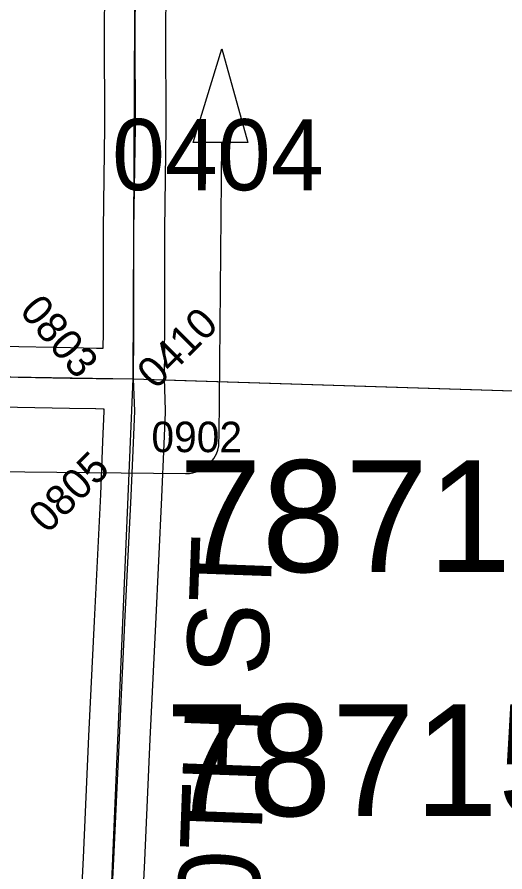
# Model space of a CAD drawing. Extents: x -132.8 to -73.3, y -60 to -26.
# Drawn here: x -125.514 to -125.034, y -33.758 to -32.916 of the extents above; entities that cross this region are included whole.
import ezdxf

# ---------------------------------------------------------------- set-up
doc = ezdxf.new("R2010")
doc.units = 0
for name, color, linetype in [('tdCoDirctArrow', 7, 'Continuous'), ('tdCoSecRdNmbr', 7, 'Continuous'), ('tdCoSecRdTxt', 7, 'Continuous'), ('tdCoSecRteBand', 7, 'Continuous'), ('tdCoSecRteCL', 7, 'Continuous'), ('tdCoSectLine', 7, 'Continuous'), ('tdCoSectLinePart', 7, 'Continuous'), ('tdCoStrucPriMaintName', 7, 'Continuous'), ('tdCoSurfBitum', 7, 'Continuous'), ('tdCoSurfGravel', 7, 'Continuous')]:
    doc.layers.add(name, color=color, linetype=linetype)

msp = doc.modelspace()

# ---------------------------------------------------------------- linework, layer by layer
at = {"layer": 'tdCoDirctArrow'}
msp.add_lwpolyline([(-125.34047, -33.03997), (-125.31227, -32.9478), (-125.28658, -33.03998)], close=True, dxfattribs=at)
msp.add_lwpolyline([(-125.66457, -33.36248), (-125.34806, -33.36579), (-125.34426, -33.36562), (-125.34088, -33.36506), (-125.33768, -33.36412), (-125.33365, -33.36252), (-125.32989, -33.36055), (-125.32595, -33.35764), (-125.32285, -33.35435), (-125.32012, -33.35078), (-125.31768, -33.34627), (-125.31627, -33.34279), (-125.31524, -33.33847), (-125.31523, -33.33467), (-125.315, -33.32906), (-125.31232, -33.04035)], dxfattribs=at)
at = {"layer": 'tdCoSecRteBand'}
for points in [[(-125.42891, -33.24223), (-125.42884, -33.22678), (-125.42884, -33.12574), (-125.42884, -33.12552), (-125.42884, -33.1253), (-125.42736, -33.02421), (-125.42761, -32.93075), (-125.42761, -32.93059), (-125.4276, -32.93042), (-125.42662, -32.8139)], [(-125.36662, -32.81428), (-125.3676, -32.93076), (-125.36736, -33.02431), (-125.36736, -33.02457), (-125.36736, -33.02482), (-125.36884, -33.12596), (-125.36884, -33.22685), (-125.36884, -33.22692), (-125.36884, -33.227), (-125.36891, -33.24266), (-125.36885, -33.24266), (-125.36906, -33.27208), (-125.36806, -33.30343), (-125.36803, -33.30452), (-125.36807, -33.30562), (-125.36936, -33.33658), (-125.37153, -33.38897), (-125.37153, -33.38909), (-125.37154, -33.38921), (-125.3777, -33.51397), (-125.38312, -33.6271), (-125.38855, -33.74667), (-125.38855, -33.74674), (-125.38855, -33.7468), (-125.39471, -33.87026)], [(-125.52912, -33.24046), (-125.46115, -33.24172), (-125.43568, -33.24219), (-125.42891, -33.24223)], [(-125.45464, -33.86736), (-125.44848, -33.74388), (-125.44306, -33.62435), (-125.44306, -33.62431), (-125.44306, -33.62427), (-125.43763, -33.51108), (-125.43763, -33.51105), (-125.43763, -33.51103), (-125.43147, -33.38637), (-125.4293, -33.33409), (-125.42807, -33.30423), (-125.42813, -33.3023), (-125.4292, -33.3023), (-125.4292, -33.30223), (-125.43627, -33.30218), (-125.43644, -33.30218), (-125.43661, -33.30218), (-125.46226, -33.30171), (-125.53032, -33.30045)]]:
    msp.add_lwpolyline(points, dxfattribs=at)
at = {"layer": 'tdCoSecRteCL'}
for points in [[(-125.39906, -33.27244), (-125.39884, -33.22685), (-125.39884, -33.12574), (-125.39736, -33.02439), (-125.39761, -32.93068), (-125.39662, -32.81403), (-125.39662, -32.78518), (-125.39687, -32.76983)], [(-126.40269, -33.25615), (-126.3776, -33.25615), (-126.33346, -33.25763), (-126.27279, -33.25887), (-126.17736, -33.26109), (-126.09524, -33.26281), (-126.00399, -33.26355), (-125.96207, -33.26355), (-125.95856, -33.26363), (-125.93848, -33.26407), (-125.92853, -33.26429), (-125.81509, -33.26602), (-125.73051, -33.26774), (-125.59931, -33.26873), (-125.52977, -33.27046), (-125.4617, -33.27171), (-125.43606, -33.27218), (-125.39906, -33.27244)], [(-125.31395, -34.59808), (-125.36303, -34.48217), (-125.4121, -34.36528), (-125.42123, -34.3416), (-125.42764, -34.32484), (-125.43381, -34.30387), (-125.438, -34.28735), (-125.43997, -34.27329), (-125.44024, -34.26225), (-125.44046, -34.25283), (-125.43972, -34.22299), (-125.43479, -34.09376), (-125.42961, -33.98181), (-125.42468, -33.86886), (-125.41852, -33.74531), (-125.41309, -33.62571), (-125.40766, -33.51251), (-125.4015, -33.38773), (-125.39933, -33.33534), (-125.39805, -33.30438), (-125.39906, -33.27244)]]:
    msp.add_lwpolyline(points, dxfattribs=at)
at = {"layer": 'tdCoSectLine'}
for points in [[(-125.39944, -33.27245), (-125.39725, -32.76983), (-125.34546, -32.27102)], [(-126.40307, -33.25615), (-125.39944, -33.27245)], [(-125.44225, -34.27856), (-125.39944, -33.27245)], [(-125.39944, -33.27245), (-124.40097, -33.30385)]]:
    msp.add_lwpolyline(points, dxfattribs=at)
at = {"layer": 'tdCoSectLinePart'}
msp.add_lwpolyline([(-125.36941, -33.27339), (-124.77585, -33.29206)], dxfattribs=at)
at = {"layer": 'tdCoSurfBitum'}
msp.add_lwpolyline([(-125.52977, -33.27046), (-125.4617, -33.27171), (-125.43606, -33.27218), (-125.39906, -33.27244), (-125.39884, -33.22685), (-125.39884, -33.12574), (-125.39736, -33.02439), (-125.39761, -32.93068), (-125.39662, -32.81403)], dxfattribs=at)
at = {"layer": 'tdCoSurfGravel'}
for points in [[(-125.39933, -33.33534), (-125.39805, -33.30438), (-125.39906, -33.27244)], [(-125.44024, -34.26225), (-125.44046, -34.25283), (-125.43972, -34.22299), (-125.43479, -34.09376), (-125.42961, -33.98181), (-125.42468, -33.86886), (-125.41852, -33.74531), (-125.41309, -33.62571), (-125.40766, -33.51251), (-125.4015, -33.38773), (-125.39933, -33.33534)]]:
    msp.add_lwpolyline(points, dxfattribs=at)

# ---------------------------------------------------------------- texts
at = {"layer": 'tdCoSecRdNmbr'}
for s, height, rotation, p in [('0404', 0.07, 359.90689, (-125.42038, -33.08668)), ('0803', 0.03, 310.49127, (-125.51237, -33.20614)), ('0410', 0.03, 44.90595, (-125.3774, -33.28395)), ('0902', 0.03, 359.90595, (-125.38161, -33.34459)), ('0805', 0.03, 44.90593, (-125.48411, -33.42579))]:
    msp.add_text(s, height=height, rotation=rotation, dxfattribs=at).set_placement(p)
at = {"layer": 'tdCoSecRdTxt'}
msp.add_text('140TH ST', height=0.08, rotation=87.88761, dxfattribs=at).set_placement((-125.28028, -33.91631))
at = {"layer": 'tdCoStrucPriMaintName'}
for s, p in [('78715L029', (-125.35476, -33.46265)), ('78715L029', (-125.35476, -33.46265)), ('78715L029', (-125.35476, -33.46265)), ('78715R029', (-125.36794, -33.70284)), ('78715R029', (-125.36794, -33.70284)), ('78715R029', (-125.36794, -33.70284))]:
    msp.add_text(s, height=0.11, dxfattribs=at).set_placement(p)

doc.saveas('drawing.dxf')
